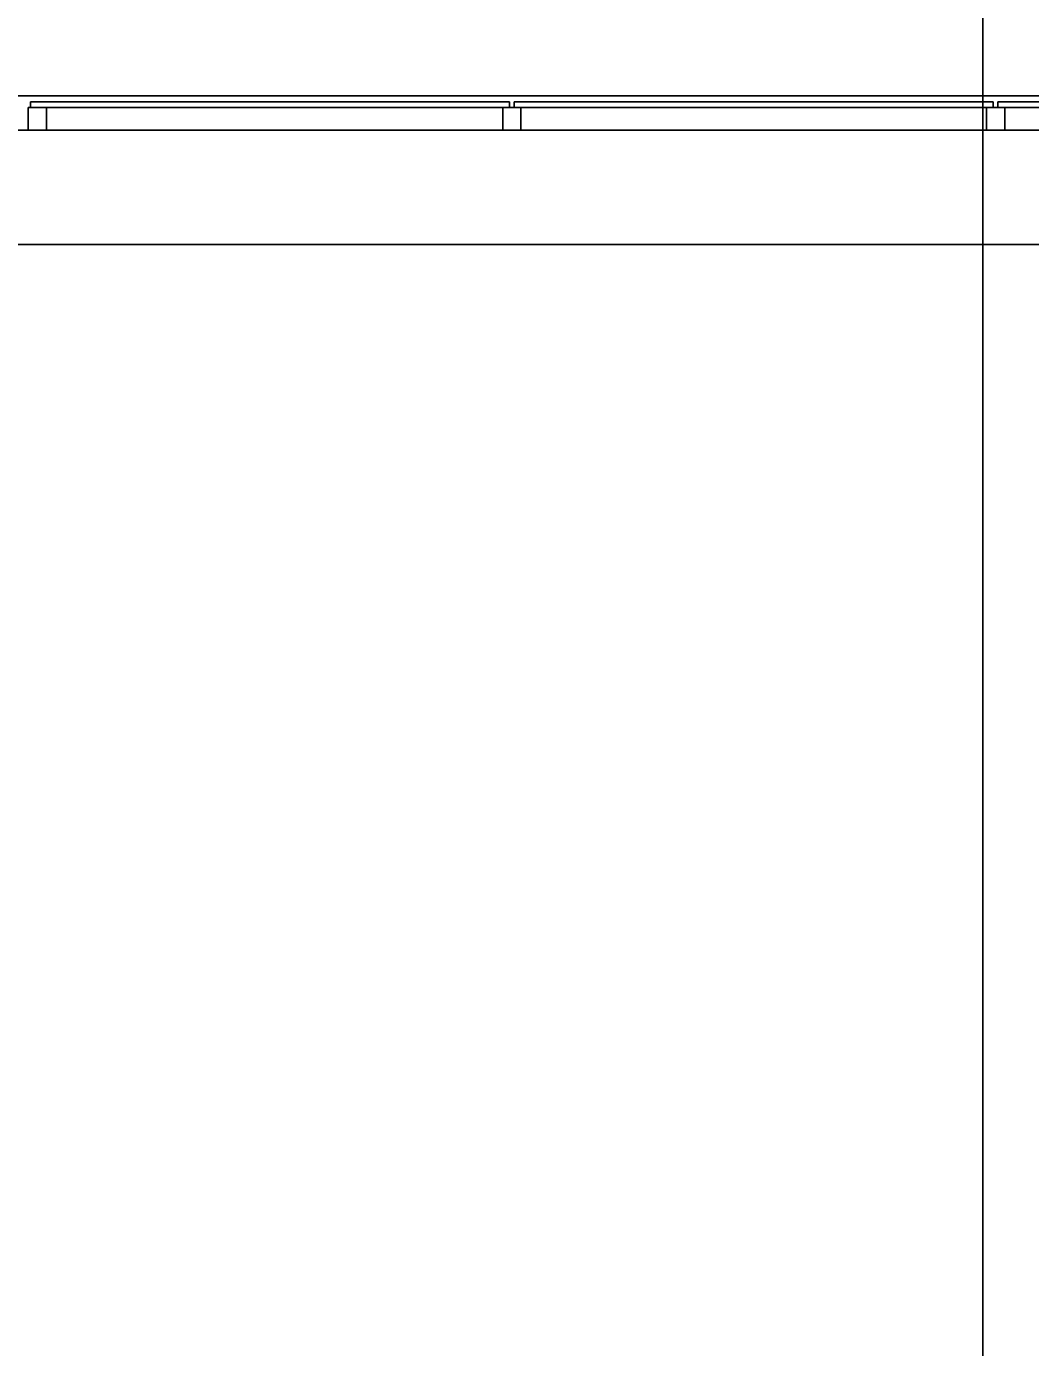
# Model space of a CAD drawing. Extents: x -264205 to -263659, y -1242401 to -1242060.
# Drawn here: x -263841.16 to -263836.76, y -1242092.79 to -1242087 of the extents above; entities that cross this region are included whole.
import ezdxf

# ---------------------------------------------------------------- set-up
doc = ezdxf.new("R2010")
doc.units = 0
for name, color, linetype in [('OBRUBNIKY_KOMUNIKACIE_PROJEKT', 7, 'Continuous'), ('OSI_STAVBY_KFA', 7, 'Continuous'), ('SITUACIA_DSP_2D', 7, 'Continuous')]:
    doc.layers.add(name, color=color, linetype=linetype)

msp = doc.modelspace()

# ---------------------------------------------------------------- linework, layer by layer
at = {"layer": 'OBRUBNIKY_KOMUNIKACIE_PROJEKT'}
msp.add_line((-263894.9678, -1242087.3072), (-263808.9678, -1242087.3072), dxfattribs=at)
at = {"layer": 'OSI_STAVBY_KFA'}
msp.add_line((-263792.6528, -1242087.9572), (-263911.5228, -1242087.9572), dxfattribs=at)
at = {"layer": 'SITUACIA_DSP_2D'}
for p, q in [((-263836.9678, -1242093.0072), (-263836.9678, -1242084.6391)), ((-263894.9678, -1242087.3072), (-263808.9678, -1242087.3072)), ((-263839.0427, -1242087.3323), (-263841.1427, -1242087.3323)), ((-263841.1427, -1242087.3323), (-263841.1427, -1242087.3573)), ((-263839.0427, -1242087.3573), (-263839.0427, -1242087.3323)), ((-263839.0227, -1242087.3323), (-263836.9227, -1242087.3323)), ((-263839.0227, -1242087.3573), (-263839.0227, -1242087.3323)), ((-263836.9227, -1242087.3323), (-263836.9227, -1242087.3573)), ((-263834.8027, -1242087.3323), (-263836.9027, -1242087.3323)), ((-263836.9027, -1242087.3323), (-263836.9027, -1242087.3573)), ((-263841.1527, -1242087.4573), (-263841.1527, -1242087.3573)), ((-263841.1527, -1242087.3573), (-263841.1127, -1242087.3573)), ((-263841.1427, -1242087.3573), (-263839.0427, -1242087.3573)), ((-263841.1127, -1242087.3573), (-263841.0727, -1242087.3573)), ((-263841.0727, -1242087.3573), (-263841.0727, -1242087.4573)), ((-263839.0727, -1242087.4573), (-263839.0727, -1242087.3573)), ((-263839.0727, -1242087.3573), (-263839.0327, -1242087.3573)), ((-263839.0327, -1242087.3573), (-263838.9927, -1242087.3573)), ((-263836.9227, -1242087.3573), (-263839.0227, -1242087.3573)), ((-263838.9927, -1242087.3573), (-263838.9927, -1242087.4573)), ((-263836.9527, -1242087.4573), (-263836.9527, -1242087.3573)), ((-263836.9527, -1242087.3573), (-263836.8627, -1242087.3573)), ((-263836.9027, -1242087.3573), (-263834.8027, -1242087.3573)), ((-263836.8627, -1242087.3573), (-263836.8727, -1242087.3573)), ((-263836.8727, -1242087.3573), (-263836.8727, -1242087.4573)), ((-263894.5809, -1242087.4572), (-263809.3546, -1242087.4572)), ((-263841.0727, -1242087.4573), (-263841.1527, -1242087.4573)), ((-263838.9927, -1242087.4573), (-263839.0727, -1242087.4573)), ((-263836.8727, -1242087.4573), (-263836.9527, -1242087.4573))]:
    msp.add_line(p, q, dxfattribs=at)

doc.saveas('drawing.dxf')
